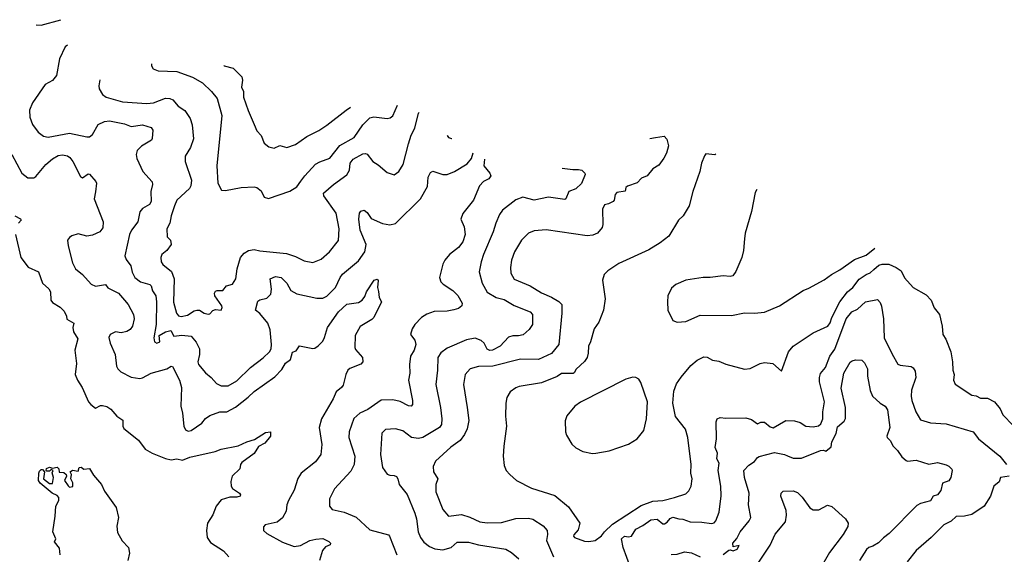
# Model space of a CAD drawing. Extents: x 1678759 to 1859541, y 384609 to 522867.
# Tile 449 of 466: x 1792256 to 1799142, y 517228 to 520968. Entities that reach past the tile are written whole.
import ezdxf

# ---------------------------------------------------------------- set-up
doc = ezdxf.new("R2010")
doc.units = 0

msp = doc.modelspace()

# ---------------------------------------------------------------- linework, layer by layer
at = {"layer": '0CON20XD'}
for points in [[(1792371.8, 520932.3), (1792405, 520930), (1792542.6, 520968.1)], [(1792590.3, 520788.8), (1792575, 520778), (1792533.1, 520695), (1792513, 520577), (1792485, 520542.5), (1792434, 520515), (1792345, 520386.2), (1792324.2, 520335), (1792327.5, 520285), (1792345.6, 520235.6), (1792385, 520181.2), (1792423.2, 520153.2), (1792455, 520145.7), (1792605, 520173.8), (1792725, 520148.2), (1792745, 520149.5), (1792765, 520165.8), (1792804.5, 520235), (1792848.8, 520255), (1792885, 520259.6), (1792988.6, 520238.6), (1793035, 520220.5), (1793115, 520231.5), (1793175, 520214), (1793187.1, 520195), (1793183.4, 520136.6), (1793177.1, 520125), (1793107.5, 520082.5), (1793077.5, 520052.5), (1793069.4, 520025), (1793075, 519996.7), (1793117.5, 519905), (1793183.2, 519833.2), (1793185.6, 519815), (1793173.5, 519766.5), (1793175.5, 519695), (1793164.3, 519675), (1793113.8, 519646.2), (1793096.2, 519623.8), (1793082.7, 519555), (1793037.5, 519495), (1793023.6, 519465), (1792990.8, 519315), (1792999.8, 519289.8), (1793033.1, 519245), (1793041.9, 519201.9), (1793060.6, 519165), (1793100, 519135), (1793165, 519114.4), (1793175, 519105.8), (1793185, 519070), (1793207.3, 519035), (1793212.9, 518995), (1793211.1, 518835), (1793193, 518743), (1793198.8, 518715), (1793215, 518706), (1793235, 518714.2), (1793231.5, 518758.5), (1793275, 518784.3), (1793313.6, 518793.6), (1793333.3, 518753.3), (1793390.9, 518760.9), (1793455, 518752.9), (1793490.8, 518710.8), (1793514, 518665), (1793513.7, 518626.4), (1793501.5, 518575), (1793505.6, 518555), (1793555, 518496.9), (1793594.3, 518465), (1793632.4, 518422.4), (1793665, 518405.8), (1793715, 518405.7), (1793775, 518441.9), (1793870.9, 518535), (1793958, 518602), (1794002.2, 518645), (1794013.6, 518665), (1794017.5, 518695), (1794007.6, 518797.6), (1793991.1, 518845), (1793935, 518912.9), (1793904.2, 518935), (1793920.3, 518999.7), (1793935, 519008.6), (1793985, 519019.2), (1794013.1, 519046.9), (1794017.9, 519082.1), (1794008.8, 519155), (1794045, 519170.6), (1794085, 519164.4), (1794123.1, 519125), (1794153.1, 519073.1), (1794195, 519050.5), (1794335, 519019.1), (1794375, 519020.5), (1794405, 519034.5), (1794465.4, 519095), (1794496.8, 519165), (1794512.9, 519187.1), (1794625, 519281.1), (1794670.8, 519345), (1794678.1, 519395), (1794637.8, 519495), (1794628.2, 519571.8), (1794632.5, 519615), (1794642.7, 519627.3), (1794665, 519636), (1794685, 519620), (1794715, 519576), (1794793.1, 519543.1), (1794845, 519531.9), (1794885, 519541.9), (1795058.1, 519715), (1795107.8, 519802.2), (1795113.6, 519866.4), (1795130, 519900), (1795145, 519908), (1795215.7, 519885.7), (1795245, 519884.2), (1795296.7, 519905), (1795385, 519960), (1795415, 519996.2), (1795428.3, 520037.2)], [(1793177.4, 520658.5), (1793176.7, 520645), (1793190, 520625), (1793225, 520609.2), (1793355.9, 520605.9), (1793465.3, 520565.3), (1793535, 520526.7), (1793598, 520465), (1793636, 520416), (1793668.9, 520298.9), (1793634.4, 519945), (1793640.6, 519825), (1793667.5, 519775), (1793695, 519772.9), (1793804.7, 519794.7), (1793895, 519798.8), (1793915, 519793.1), (1793945, 519771.2), (1793966.1, 519726.1), (1793995, 519718), (1794145, 519768), (1794195, 519798), (1794222.7, 519837.3), (1794249.5, 519875), (1794325, 519957.1), (1794355.4, 519974.6), (1794425, 520000), (1794495, 520087.7), (1794596.2, 520143.8), (1794655, 520233.3), (1794705, 520281.9), (1794732.4, 520287.6), (1794825, 520276.9), (1794847.9, 520282.1), (1794865.5, 520294.5), (1794899.1, 520369.8)], [(1793684.5, 520646.7), (1793685.7, 520645.7), (1793748.6, 520628.6), (1793809.4, 520569.4), (1793814.2, 520545), (1793806.1, 520495), (1793820, 520465), (1793822.1, 520425), (1793853.1, 520333.1), (1793895.6, 520235.6), (1793915, 520190), (1793945, 520156.7), (1793965, 520103.3), (1793998.8, 520078.8), (1794035, 520069.2), (1794075, 520088.6), (1794125, 520073.1), (1794185, 520094.3), (1794265, 520150.6), (1794347.8, 520192.2), (1794405, 520229.4), (1794539.2, 520335), (1794569.6, 520355.6)], [(1792816.2, 520547.1), (1792809.2, 520505), (1792810.8, 520485), (1792835.7, 520445.7), (1792860, 520425), (1792973.9, 520393.9), (1793145, 520380.8), (1793192.7, 520387.3), (1793275, 520418.5), (1793306.9, 520416.9), (1793327.4, 520407.4), (1793365, 520362.7), (1793411.7, 520331.7), (1793447.4, 520277.4), (1793462.4, 520232.4), (1793471.5, 520135), (1793451.1, 520075), (1793414.2, 520014.2), (1793412.9, 519975), (1793456.5, 519845), (1793452.5, 519805), (1793442.8, 519787.3), (1793355.6, 519705), (1793338.9, 519665), (1793314.6, 519595.4), (1793306.1, 519543.9), (1793285.6, 519505), (1793288.3, 519448.3), (1793311.2, 519425), (1793315.7, 519395), (1793285, 519352.9), (1793250, 519325), (1793242.5, 519305), (1793244.3, 519275), (1793257.5, 519255), (1793316.6, 519206.6), (1793335.4, 519155), (1793332.3, 518992.3), (1793351.8, 518915), (1793366, 518896), (1793385, 518891.2), (1793430.3, 518899.7), (1793475, 518930.6), (1793495, 518936.9), (1793512.5, 518935), (1793546.7, 518915), (1793575, 518908), (1793585, 518910), (1793606.4, 518933.6), (1793625, 518940), (1793665, 518936.2), (1793671.9, 518955), (1793668.9, 518965), (1793620, 519035), (1793618.2, 519055), (1793625, 519068.1), (1793635.9, 519074.1), (1793676.8, 519073.2), (1793703.4, 519106.6), (1793745, 519116.7), (1793767.8, 519155), (1793776.9, 519225), (1793800.5, 519305), (1793825, 519334.4), (1793855, 519352.2), (1793895, 519360), (1793935, 519350.5), (1794121.9, 519331.9), (1794185, 519311.5), (1794245, 519280.8), (1794305, 519268.8), (1794365, 519292), (1794423.3, 519345), (1794485, 519422.5), (1794490, 519505), (1794468.5, 519615), (1794383.1, 519735), (1794380, 519755), (1794450, 519815), (1794545, 519883.3), (1794562.1, 519915), (1794566.2, 519965), (1794588.5, 519991.5), (1794655, 520030.5), (1794675, 520032.9), (1794686.2, 520026.2), (1794725, 519975.8), (1794763.4, 519953.4), (1794825, 519898.8), (1794875, 519883.8), (1794907.1, 519905), (1794937.1, 519955), (1794975, 520100), (1794995, 520159.2), (1795020.4, 520209.6), (1795046.2, 520315), (1795048.7, 520318.2)], [(1796662.2, 520136.8), (1796703.8, 520145), (1796764.2, 520154.2), (1796782.9, 520132.9), (1796792.9, 520085), (1796778.9, 520035), (1796760.5, 519999.5), (1796725, 519951.2), (1796685, 519924.2), (1796643.6, 519876.4), (1796605, 519858.9), (1796574.4, 519825.6), (1796506.7, 519803.3), (1796495.8, 519794.2), (1796491.2, 519768.8), (1796431.5, 519758.5), (1796420.6, 519745), (1796414.1, 519705.9), (1796406.7, 519695), (1796375, 519678.8), (1796345, 519673.3), (1796332.3, 519642.3), (1796335.5, 519535), (1796328.9, 519515), (1796298.1, 519475), (1796265, 519460), (1796225, 519455.5), (1795937.9, 519497.9), (1795855, 519490.8), (1795815, 519474.2), (1795764.6, 519425.4), (1795716.6, 519343.4), (1795695.6, 519285), (1795689.4, 519235), (1795691.9, 519195), (1795713.8, 519153.8), (1795825.3, 519105.3), (1795905, 519058.2), (1795975.9, 519025.9), (1796026.2, 518996.2), (1796047.1, 518975), (1796048.6, 518915), (1796025.6, 518695), (1795975, 518631.6), (1795885, 518590), (1795757.8, 518592.2), (1795565, 518543.2), (1795465, 518541.5), (1795406, 518525), (1795371.4, 518485), (1795358.9, 518415), (1795385.7, 518254.3), (1795397.1, 518165), (1795384.4, 518105), (1795366.9, 518065), (1795336.3, 518023.6), (1795271.9, 517978.1), (1795165, 517880), (1795148.8, 517841.2), (1795150.8, 517805), (1795180, 517755), (1795166.7, 517715), (1795167.5, 517665), (1795215, 517541.2), (1795255, 517494.3), (1795346.4, 517506.4), (1795405, 517488.5), (1795473.3, 517455), (1795525, 517449.1), (1795625, 517449.6), (1795725, 517478.2), (1795815, 517479.5), (1795845, 517473.1), (1795916.4, 517426.4), (1795944, 517395), (1795947.3, 517367.3), (1795939.5, 517325), (1795990.4, 517210.4)], [(1795245, 520158.8), (1795245, 520157.5), (1795255, 520144.2), (1795275, 520135.8), (1795277.5, 520136.9)], [(1792201.8, 520025), (1792270, 519895), (1792312.4, 519862.4), (1792355, 519860.8), (1792369.3, 519870.7), (1792439.5, 519955), (1792485, 519995.6), (1792525, 520016.9), (1792555, 520022.5), (1792590, 520015), (1792605.7, 520005), (1792626.7, 519976.7), (1792680.3, 519870.3), (1792695, 519862), (1792735, 519890), (1792745, 519888), (1792789.2, 519835), (1792793.1, 519825), (1792787, 519763), (1792776.7, 519715), (1792839.2, 519555), (1792837.6, 519512.4), (1792815.6, 519484.4), (1792765, 519460), (1792724.4, 519454.4), (1792665, 519470), (1792620, 519455), (1792603.8, 519445), (1792590, 519425), (1792594.4, 519385), (1792625, 519266.7), (1792645.4, 519225.4), (1792694.7, 519184.7), (1792755, 519116.9), (1792785, 519103.8), (1792855, 519116), (1792872.2, 519092.2), (1792945.8, 519055), (1792988, 519005), (1793015.5, 518975.5), (1793051.9, 518905), (1793056.9, 518875), (1793045.4, 518824.6), (1793028.3, 518801.7), (1793005, 518785.6), (1792965, 518776.4), (1792925, 518783.5), (1792888, 518765), (1792880, 518745), (1792887.5, 518705), (1792924.5, 518624.5), (1792932.7, 518545), (1792943.1, 518525), (1792962.5, 518505), (1793035, 518466.2), (1793095, 518456.9), (1793115, 518462.2), (1793175, 518496.2), (1793284.5, 518525.5), (1793315, 518543.8), (1793325, 518541.2), (1793373.3, 518445), (1793388.1, 518395), (1793382.5, 518265), (1793395.6, 518215), (1793403.6, 518123.6), (1793415, 518098.8), (1793435, 518090), (1793456.2, 518095), (1793529.2, 518145), (1793555, 518177.5), (1793585, 518198.1), (1793655, 518224.4), (1793705, 518224.3), (1793765, 518258.1), (1793853.6, 518326.4), (1793895, 518367.5), (1794039.6, 518470.4), (1794090.4, 518519.6), (1794115, 518564.3), (1794150.2, 518589.8), (1794165, 518642.5), (1794189.3, 518650.7), (1794212.7, 518687.3), (1794305, 518667.5), (1794320, 518670), (1794343, 518687), (1794375, 518718.8), (1794388.5, 518745), (1794408.5, 518815), (1794485, 518924.4), (1794545, 518976.9), (1794625, 518990), (1794651.2, 519005), (1794669.5, 519030.5), (1794682, 519065), (1794735, 519146), (1794755, 519153.3), (1794763.9, 519143.9), (1794758.6, 519095), (1794764.2, 519065.8), (1794770, 519025), (1794787.5, 518995), (1794732.5, 518885), (1794719.8, 518870.2), (1794637.5, 518822.5), (1794601.9, 518758.1), (1794599.4, 518675), (1794605, 518661.2), (1794654, 518605), (1794656, 518574), (1794641.2, 518558.8), (1794565, 518527.8), (1794550.6, 518515), (1794536.9, 518485), (1794518.8, 518411.2), (1794506.3, 518393.7), (1794468.6, 518365), (1794447.8, 518315), (1794366.2, 518175), (1794349.6, 518115), (1794369.1, 517995), (1794362.9, 517925), (1794324.2, 517875), (1794224.5, 517795.5), (1794202.2, 517757.8), (1794175, 517677.5), (1794136.5, 517605), (1794124.5, 517575), (1794119.5, 517530.5), (1794095, 517482.5), (1794056.9, 517453.1), (1793972.5, 517435), (1793960, 517420), (1793961.2, 517395), (1793983.6, 517373.6), (1794093.7, 517313.7), (1794175, 517281.4), (1794220.8, 517289.2), (1794285.6, 517324.4), (1794326.8, 517333.2), (1794375, 517338.1), (1794418.3, 517318.3), (1794430, 517305), (1794427.5, 517295), (1794395, 517281.2), (1794374, 517255), (1794353.5, 517185)], [(1797123.7, 520027.3), (1797116.8, 520023.2), (1797055, 520029.2), (1797045.8, 520015), (1797024, 519965), (1797012.5, 519905), (1796964, 519765), (1796938.8, 519665), (1796896.7, 519595), (1796863.9, 519566.1), (1796795.8, 519454.2), (1796735, 519406), (1796655, 519357.5), (1796446.8, 519263.2), (1796368.3, 519211.7), (1796343.8, 519185), (1796332, 519145), (1796350, 519015), (1796340, 518935), (1796307, 518853), (1796273.1, 518805), (1796248.5, 518715), (1796233.8, 518685), (1796232.5, 518635), (1796224.3, 518605), (1796205, 518577.1), (1796147.5, 518522.5), (1796135, 518496.9), (1796127, 518493), (1796045, 518492.2), (1796015, 518472.5), (1795905, 518428.2), (1795748.8, 518401.2), (1795725, 518392), (1795686.7, 518365), (1795664, 518325), (1795656, 518285), (1795654, 518195), (1795660, 518125), (1795641.2, 517985), (1795638, 517915), (1795645, 517850), (1795658.8, 517815), (1795683.3, 517785), (1795730, 517745), (1795835, 517690), (1795999.1, 517639.1), (1796095, 517560), (1796173.6, 517445), (1796161.6, 517398.4), (1796132.5, 517365), (1796130, 517355), (1796136.7, 517345), (1796205, 517318.9), (1796237, 517317), (1796280, 517325), (1796325, 517357.5), (1796345.3, 517384.7), (1796402.1, 517437.9), (1796601.4, 517568.6), (1796685, 517600.6), (1796755, 517604.4), (1796835.4, 517624.6), (1796915, 517651.4), (1796935, 517671.2), (1796951.4, 517705), (1796959.4, 517755), (1796950.5, 517795), (1796952.1, 517855), (1796928.5, 518045), (1796912.8, 518102.8), (1796842, 518192), (1796823.1, 518285), (1796831.3, 518368.7), (1796850.6, 518419.4), (1796882.1, 518467.9), (1796950.3, 518549.7), (1796994.3, 518585.7), (1797041.2, 518608.8), (1797065, 518607.1), (1797102.5, 518585), (1797145, 518580), (1797195, 518558.8), (1797325, 518523.8), (1797365, 518528.8), (1797435, 518563.3), (1797465, 518570), (1797523, 518563), (1797585, 518510), (1797633.8, 518645), (1797665.8, 518684.2), (1797805, 518778), (1797908.8, 518825), (1797925, 518846.7), (1797935.3, 518885), (1797991.1, 518995), (1798045, 519064.6), (1798083.9, 519095), (1798126.4, 519153.6), (1798175, 519186), (1798205, 519197.9), (1798229.1, 519220.9), (1798265, 519250.4), (1798288.3, 519258.3), (1798335, 519257.5), (1798387.1, 519235), (1798420.8, 519210.8), (1798445, 519162.5), (1798504.3, 519094.3), (1798595, 519043.8), (1798631.2, 519005), (1798651.7, 518951.7), (1798688.8, 518905), (1798708.8, 518825), (1798713.3, 518765), (1798733.9, 518733.9), (1798768, 518645), (1798780.8, 518575), (1798781.5, 518515), (1798792.5, 518485), (1798787.1, 518445), (1798799.1, 518419.1), (1798915, 518341.4), (1798945, 518335.5), (1798975, 518320.9), (1799025, 518320.9), (1799073.8, 518293.8), (1799112.3, 518245), (1799133.1, 518203.1), (1799205, 518128.8)], [(1795507.2, 519992.2), (1795502.5, 519945), (1795544.2, 519895), (1795550, 519875), (1795536.7, 519855), (1795500, 519835), (1795471.2, 519805), (1795430, 519705), (1795355, 519613.3), (1795342.3, 519572.3), (1795365, 519520), (1795370.4, 519465), (1795356.2, 519415), (1795325, 519373.1), (1795262.5, 519325), (1795230, 519285), (1795215, 519257.5), (1795192, 519165), (1795201.2, 519135), (1795217.3, 519117.3), (1795285, 519074), (1795319.1, 519039.1), (1795350, 518985), (1795348.8, 518965), (1795325, 518948), (1795291.7, 518938.3), (1795245, 518929.5), (1795155, 518926.5), (1795102.6, 518907.4), (1795065.5, 518884.5), (1795018.8, 518835), (1795001.2, 518805), (1794990, 518765), (1795020, 518725), (1795025.6, 518695), (1795015, 518656.7), (1794989.2, 518615), (1794981.4, 518555), (1794984.4, 518495), (1794974.4, 518445), (1795004.3, 518305), (1795003.8, 518275), (1794995, 518263.8), (1794975, 518266), (1794916.2, 518296.2), (1794865, 518308.5), (1794785, 518305.6), (1794689.9, 518240.1), (1794634.6, 518215.4), (1794593.1, 518176.9), (1794560.6, 518085), (1794556.9, 518045), (1794600, 517915), (1794594.4, 517855), (1794570.9, 517809.1), (1794457.5, 517685), (1794422.5, 517615), (1794422, 517565), (1794442.4, 517542.4), (1794525, 517522.1), (1794608.5, 517488.5), (1794705, 517399.6), (1794834.2, 517365), (1794842.9, 517355), (1794894.5, 517225)], [(1796049.9, 519929.1), (1796125, 519919.1), (1796165, 519920), (1796186.7, 519915), (1796208.8, 519895), (1796210, 519885), (1796185, 519821.2), (1796145, 519785.6), (1796096.2, 519765), (1796076, 519715), (1796068.9, 519711.1), (1795955, 519726.2), (1795855, 519704.7), (1795775, 519725.5), (1795725, 519708.5), (1795633.3, 519635), (1795611.1, 519605), (1795585.5, 519545), (1795568.5, 519485), (1795500.5, 519325), (1795483.5, 519275), (1795470, 519205), (1795490.5, 519125), (1795525, 519061.4), (1795587.5, 519025), (1795645, 519010), (1795715, 518968.2), (1795825, 518923.6), (1795842.2, 518905), (1795842, 518835), (1795819.7, 518800.3), (1795776.3, 518763.7), (1795745, 518756.4), (1795703.8, 518756.2), (1795675, 518747.5), (1795617.1, 518682.9), (1795562, 518655), (1795545, 518652.5), (1795525, 518662.9), (1795505, 518704.3), (1795483.5, 518723.5), (1795440.3, 518740.3), (1795381.7, 518728.3), (1795245, 518671.1), (1795202.1, 518637.9), (1795180, 518605), (1795178.7, 518515), (1795166.4, 518416.4), (1795200, 518255), (1795207.3, 518175), (1795206.5, 518135), (1795192.2, 518115), (1795075, 518045.6), (1795045, 518038.9), (1794995.3, 518045.3), (1794935, 518090.9), (1794885, 518105.6), (1794815, 518100), (1794788.6, 518075), (1794778.9, 517925), (1794794.4, 517835), (1794825, 517788), (1794845, 517780.6), (1794875, 517780), (1794891.2, 517771.2), (1794901.1, 517755), (1794910, 517715), (1794965.3, 517645.3), (1795019.5, 517515), (1795031.5, 517475), (1795041.9, 517385), (1795058.1, 517345), (1795082.7, 517312.7), (1795122.1, 517282.1), (1795160, 517265), (1795215, 517258.4), (1795274.4, 517275.6), (1795315, 517313.8), (1795395, 517312.2), (1795465, 517294.5), (1795655, 517262.9), (1795695, 517240.8), (1795747.2, 517197.2)], [(1797411.7, 519781), (1797400.3, 519759.7), (1797374, 519626), (1797328.8, 519475), (1797326, 519435), (1797317.7, 519352.3), (1797306, 519305), (1797263.6, 519206.4), (1797243.6, 519176.4), (1797225, 519171.2), (1797176.1, 519176.1), (1797085, 519164), (1797035, 519164), (1796915, 519146), (1796845, 519116.2), (1796815, 519090), (1796790, 519035), (1796786.7, 518995), (1796790, 518935), (1796825, 518862.5), (1796855, 518851.2), (1796915, 518855.8), (1797015, 518900.9), (1797235, 518898.9), (1797325, 518917.1), (1797395, 518914.3), (1797465, 518920.8), (1797570, 518965), (1797735, 519074.2), (1797775, 519090), (1797882.8, 519147.2), (1797934.7, 519185.3), (1797993.1, 519216.9), (1798095, 519290.5), (1798175, 519320.5), (1798236.1, 519369.8)], [(1792221.2, 519595), (1792262.5, 519575), (1792266.7, 519565), (1792246.4, 519543.6)], [(1792226, 519465), (1792264, 519305), (1792315, 519236.7), (1792387.5, 519205), (1792415, 519124), (1792460.8, 519085), (1792471.9, 519065), (1792474, 519005), (1792485, 518988.8), (1792537.9, 518957.9), (1792567.7, 518927.7), (1792583.3, 518895), (1792585, 518873.3), (1792633.8, 518845), (1792628.6, 518815), (1792632.9, 518785), (1792662, 518735), (1792640.5, 518655), (1792652.6, 518562.6), (1792642.9, 518485), (1792659.2, 518445), (1792692.8, 518395), (1792737.5, 518295), (1792754, 518275), (1792785, 518250), (1792821.2, 518268.8), (1792835, 518270), (1792865, 518262), (1792894.1, 518244.1), (1792934.5, 518194.5), (1792976.1, 518166.1), (1792977.5, 518125), (1792985, 518107.5), (1793086.4, 518026.4), (1793134.1, 517964.1), (1793182.5, 517935), (1793275, 517897.5), (1793315, 517888), (1793355.6, 517895.6), (1793395, 517886), (1793445, 517908.1), (1793623.5, 517946.5), (1793665, 517964.2), (1793785, 517985.6), (1793844.7, 518015.3), (1793898.1, 518031.9), (1793975, 518079.2), (1794010, 518085), (1794010, 518055), (1793970, 518005), (1793925, 517982), (1793895, 517932), (1793810.2, 517869.8), (1793801.1, 517855), (1793795.4, 517824.6), (1793742.3, 517775), (1793731.7, 517738.3), (1793734.7, 517704.7), (1793745, 517688.6), (1793793.3, 517655), (1793800, 517645), (1793796.7, 517635), (1793775, 517628), (1793725, 517628.1), (1793665, 517609.2), (1793630, 517565), (1793606.7, 517503.3), (1793570, 517445), (1793562.5, 517395), (1793567.8, 517345), (1793590.8, 517310.8), (1793681.7, 517251.7), (1793719.5, 517209.5)], [(1796528.5, 517135), (1796476.2, 517275), (1796465.6, 517335), (1796485, 517354.4), (1796515, 517350.8), (1796535, 517355.5), (1796565, 517404.5), (1796615, 517428.2), (1796670.2, 517469.8), (1796715, 517473.6), (1796755, 517441.8), (1796765, 517440), (1796785, 517452.2), (1796805, 517478.7), (1796825, 517487.1), (1796865, 517475.3), (1796895, 517473.9), (1796945, 517453.8), (1797027.9, 517452.1), (1797095, 517442.5), (1797112.1, 517447.9), (1797125, 517461.2), (1797147.4, 517522.6), (1797162.8, 517637.2), (1797160.4, 517705), (1797140.5, 517815), (1797147.5, 517865), (1797130.8, 517895), (1797135.3, 517935.3), (1797120.6, 517975), (1797128.2, 518035), (1797126.7, 518155), (1797135, 518175.7), (1797155, 518184.4), (1797195, 518179.4), (1797335, 518183.1), (1797375, 518170), (1797415, 518141.4), (1797438.3, 518151.7), (1797465, 518151.6), (1797505, 518120), (1797525, 518113.6), (1797615.3, 518164.7), (1797675, 518161.8), (1797715, 518149.6), (1797755, 518125.4), (1797805, 518119.1), (1797843.1, 518126.9), (1797858.9, 518141.1), (1797873.6, 518176.4), (1797872.7, 518225), (1797883.8, 518295), (1797849.6, 518435), (1797848.9, 518465), (1797856.6, 518493.4), (1797891.4, 518535), (1797921.2, 518615), (1797956.7, 518663.3), (1798035.4, 518875), (1798075, 518924.4), (1798115, 518942.5), (1798172, 518995), (1798255, 519011.2), (1798275, 518990), (1798284.4, 518964.4), (1798297.9, 518875), (1798302.4, 518742.4), (1798358.1, 518628.1), (1798398.2, 518558.2), (1798415, 518550), (1798490.9, 518540.9), (1798505, 518532), (1798519.4, 518509.4), (1798522.7, 518465), (1798492.5, 518375), (1798490, 518335), (1798494.6, 518304.6), (1798522.9, 518225), (1798555, 518168), (1798625, 518147.1), (1798735, 518141.1), (1798924.3, 518084.3), (1798962, 518035), (1799111.2, 517915), (1799158.1, 517855)], [(1797175, 517226.3), (1797215, 517255.6), (1797225, 517260), (1797245, 517252), (1797275, 517264.4), (1797288.3, 517288.3), (1797245, 517280), (1797244.1, 517305), (1797270.5, 517339.5), (1797295, 517386.1), (1797358, 517462), (1797368.6, 517485), (1797353.6, 517575), (1797357.1, 517655), (1797325.5, 517765), (1797321.4, 517815), (1797355, 517850.8), (1797395, 517876.2), (1797415, 517906.2), (1797427.1, 517912.9), (1797535, 517940.9), (1797605, 517926.5), (1797626, 517916), (1797665, 517899.4), (1797725, 517901.5), (1797856.2, 517955), (1797876.7, 517956.7), (1797895, 517948.8), (1797930.5, 517979.5), (1797935.8, 518015), (1797967.3, 518072.7), (1797975, 518119.2), (1798021.7, 518158.3), (1798032.7, 518177.3), (1798030.5, 518255), (1798000.6, 518389.4), (1798020.4, 518495), (1798065, 518571.2), (1798078.3, 518581.7), (1798102.3, 518587.7), (1798145, 518585.5), (1798165, 518567.5), (1798185.5, 518525), (1798184.5, 518474.5), (1798204.3, 518374.3), (1798221.4, 518335), (1798274.5, 518284.5), (1798309.2, 518265), (1798325, 518238.8), (1798341.1, 518115), (1798320, 518055), (1798322.5, 518045), (1798343.8, 518023.8), (1798366, 517985), (1798396.2, 517955), (1798425, 517910.8), (1798455, 517882.9), (1798465, 517879.2), (1798525, 517887.5), (1798615, 517857.3), (1798675, 517869.4), (1798735, 517854.2), (1798755, 517844.2), (1798774.4, 517824.4), (1798777.5, 517815), (1798768.5, 517765), (1798755, 517741.4), (1798710, 517725), (1798699.4, 517675), (1798675.8, 517645), (1798643.8, 517635), (1798625, 517602.5), (1798556.2, 517583.8), (1798530.2, 517569.8), (1798337.4, 517372.6), (1798296.3, 517343.7), (1798261.4, 517308.6), (1798223.8, 517285), (1798193.9, 517276.1), (1798177.8, 517262.2), (1798129.4, 517185)], [(1796262.7, 517932.7), (1796285, 517934.2), (1796378.3, 517951.7), (1796515, 517998.8), (1796575, 518036.7), (1796622, 518095), (1796640, 518175), (1796646, 518295), (1796599.1, 518429.1), (1796585, 518453.3), (1796565.9, 518465.9), (1796545, 518466.2), (1796495, 518452.5), (1796177.6, 518292.4), (1796138.8, 518265), (1796083, 518197), (1796071.7, 518161.7), (1796074.1, 518084.1), (1796080.5, 518060.5), (1796117.7, 517997.7), (1796145, 517973.8), (1796195, 517946), (1796262.7, 517932.7)], [(1792540, 517225), (1792535, 517270), (1792500, 517315), (1792507.5, 517335), (1792487.5, 517385), (1792504.2, 517495), (1792508, 517565), (1792528.8, 517605), (1792529.2, 517625), (1792518.7, 517638.7), (1792484, 517655), (1792400, 517725), (1792387.5, 517745), (1792390, 517795), (1792395, 517810), (1792405, 517820), (1792415, 517820), (1792430, 517805), (1792422.5, 517755), (1792463.9, 517723.9), (1792485, 517722.5), (1792492.5, 517765), (1792482.5, 517797.5), (1792490, 517815), (1792475, 517820), (1792465, 517810), (1792445, 517810), (1792440, 517815), (1792443, 517827), (1792465, 517837.5), (1792485, 517830), (1792517, 517837), (1792530, 517825), (1792531.7, 517801.7), (1792565, 517800), (1792580, 517785), (1792582.5, 517775), (1792570, 517745), (1792595, 517707.5), (1792605, 517697.5), (1792628.3, 517701.7), (1792627, 517727), (1792612.5, 517755), (1792617.5, 517785), (1792610, 517805), (1792625, 517817.5), (1792665, 517810), (1792672.5, 517835), (1792685, 517837.5), (1792705, 517822.5), (1792745, 517827.5), (1792771.2, 517781.2), (1792828, 517715), (1792848.9, 517668.9), (1792930.6, 517555), (1792947.9, 517485), (1792936.2, 517425), (1792939.6, 517379.6), (1792972.7, 517322.7), (1793015.7, 517275), (1793024.4, 517235), (1793013.3, 517185)], [(1799175.5, 517774.5), (1799116, 517765), (1799105.8, 517734.2), (1799070, 517705), (1799046.2, 517635), (1799001.2, 517565), (1798914.3, 517505.7), (1798865, 517494.2), (1798805, 517491.4), (1798769.5, 517460.5), (1798720, 517435), (1798630, 517345), (1798525, 517253.8), (1798463.3, 517175)], [(1797407.8, 517145), (1797505, 517290.6), (1797540.5, 517369.5), (1797611.1, 517455), (1797618.6, 517501.4), (1797616.2, 517535), (1797579.2, 517635), (1797582.5, 517655), (1797595, 517668.8), (1797665, 517671.9), (1797695, 517660), (1797728.6, 517628.6), (1797782.4, 517552.4), (1797805, 517540), (1797845, 517539.2), (1797905, 517572.2), (1797935, 517562.9), (1798032.2, 517475), (1798049.7, 517445), (1798048.6, 517421.4), (1798015, 517367.1), (1797919.8, 517240.2), (1797846.7, 517115)], [(1796813.2, 517226.8), (1796855, 517228.1), (1796905, 517245.7), (1796955, 517238.6), (1797015, 517210.6)]]:
    msp.add_lwpolyline(points, dxfattribs=at)

doc.saveas('drawing.dxf')
